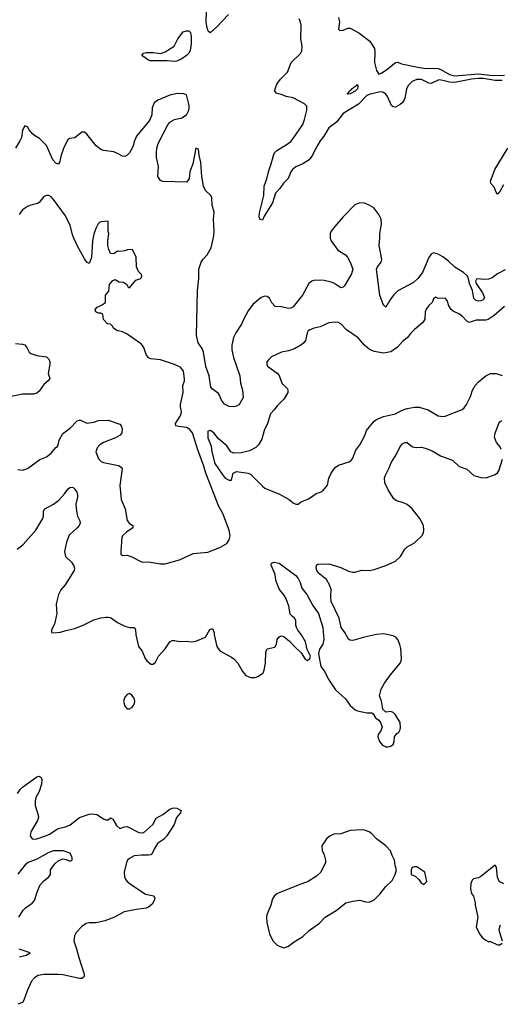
# Model space of a CAD drawing. Header units: inches. Extents: x 1694797 to 1849917, y 907313 to 1017959.
# Tile 607 of 656: x 1794345 to 1798393, y 936676 to 944972. Entities that reach past the tile are written whole.
import ezdxf

# ---------------------------------------------------------------- set-up
doc = ezdxf.new("R2010")
doc.units = ezdxf.units.IN
doc.header["$MEASUREMENT"] = 0
doc.layers.add('B7993', color=7, linetype='Continuous')
doc.layers.add('B7994', color=7, linetype='Continuous')

msp = doc.modelspace()

# ---------------------------------------------------------------- linework, layer by layer
at = {"layer": 'B7993', "color": 5}
for points, elevation in [([(1794656.5, 940000), (1794659.1, 939970), (1794639.8, 939880.2), (1794612, 939830), (1794614, 939810), (1794630, 939806.8), (1794690, 939810.6), (1794733.5, 939826.5), (1794810, 939842), (1794886.3, 939873.7), (1794970, 939915.3), (1795030, 939932.2), (1795070, 939938), (1795090, 939939.1), (1795110, 939934), (1795170, 939893.4), (1795230, 939862.8), (1795270, 939851), (1795312, 939850), (1795322, 939830), (1795324.7, 939790), (1795347.3, 939690), (1795377.3, 939650), (1795402.8, 939590), (1795417.3, 939570), (1795450, 939540.7), (1795470, 939540.7), (1795490, 939558.8), (1795515.1, 939610), (1795569.7, 939670.3), (1795610, 939730.7), (1795630, 939740.7), (1795650, 939742), (1795693.7, 939733.7), (1795750, 939734.9), (1795790, 939730.5), (1795830, 939736.3), (1795909, 939770), (1795946.3, 939833.7), (1795970, 939842), (1795982.8, 939810), (1795982.8, 939790), (1796005.3, 939690), (1796030, 939653), (1796130, 939601.6), (1796150, 939585.5), (1796181.6, 939550), (1796220.6, 939480.6), (1796250, 939445.5), (1796290, 939430.3), (1796330, 939430.3), (1796350, 939437), (1796382, 939458), (1796395.1, 939470), (1796404.7, 939490), (1796416.9, 939550), (1796417.2, 939642.8), (1796428.7, 939670), (1796494.6, 939685.4), (1796508.7, 939711.3), (1796514, 939750), (1796528.7, 939770), (1796542, 939778), (1796550, 939781), (1796570, 939776), (1796616.7, 939736.7), (1796658.8, 939690), (1796716.3, 939636.3), (1796750, 939584.7), (1796770, 939572), (1796788, 939590), (1796794, 939610), (1796766.8, 939666.8), (1796751.8, 939730), (1796719.5, 939790), (1796688.4, 939828.5), (1796676.9, 939850), (1796671, 939870), (1796670.8, 939910.8), (1796659.7, 939930), (1796642.3, 939942.3), (1796624, 939964), (1796617.5, 940000)], 820), ([(1796840.9, 940000), (1796862.8, 939970), (1796897.3, 939850), (1796906, 939750), (1796898, 939710), (1796870, 939668), (1796862.8, 939630), (1796882.8, 939522.8), (1796910, 939484.7), (1796948.5, 939408.5), (1797005.3, 939325.3), (1797090, 939250.4), (1797130, 939194.9), (1797170, 939156.3), (1797190, 939147.3), (1797270, 939131), (1797312, 939132), (1797323.6, 939123.6), (1797342, 939090), (1797371.1, 939071.1), (1797384.7, 939050), (1797398, 939010), (1797385.4, 938974.6), (1797364.7, 938950), (1797361, 938930), (1797376, 938890), (1797399.8, 938859.8), (1797430, 938844.7), (1797445.4, 938845.4), (1797469.1, 938850.9), (1797490, 938864.7), (1797499, 938890), (1797502, 938930), (1797522, 938958), (1797538, 938970), (1797549.1, 938990.9), (1797553.2, 939006.8), (1797549.3, 939050), (1797510, 939115.3), (1797490, 939135.3), (1797470, 939142), (1797430, 939138), (1797404, 939164), (1797394, 939230), (1797375.3, 939275.3), (1797389.3, 939330), (1797417.2, 939382.8), (1797467.2, 939452.8), (1797549.3, 939550), (1797559.3, 939570), (1797562, 939590), (1797554.9, 939674.9), (1797547.5, 939707.5), (1797530, 939748.7), (1797512.7, 939770), (1797490, 939780.7), (1797410, 939797.6), (1797350, 939791.6), (1797250.4, 939769.7), (1797150, 939741.2), (1797125.2, 939745.2), (1797113.6, 939753.6), (1797084, 939810), (1797054, 939850), (1797036, 939930), (1797002.7, 940000)], 820), ([(1794326.5, 938453.5), (1794350, 938487.2), (1794370, 938506.5), (1794490, 938592.7), (1794510, 938598.8), (1794527.3, 938587.3), (1794532.7, 938570), (1794528, 938530), (1794508.2, 938470), (1794481.8, 938418.2), (1794474.3, 938390), (1794474.6, 938350), (1794502, 938270), (1794502.4, 938250), (1794494.1, 938225.9), (1794439.5, 938130), (1794434.6, 938094.6), (1794450, 938070.7), (1794470, 938066.4), (1794490, 938070.4), (1794570, 938098.6), (1794596.2, 938110), (1794670, 938157.6), (1794730, 938170.3), (1794770, 938187.7), (1794850, 938250.2), (1794930, 938277.6), (1794950, 938280.4), (1794995.1, 938275.1), (1795050, 938238.8), (1795070, 938230.8), (1795090, 938231.3), (1795110, 938246), (1795130, 938234.8), (1795161.2, 938181.2), (1795190, 938156.3), (1795227.9, 938172.1), (1795250, 938174.4), (1795350, 938124.6), (1795370, 938120.3), (1795390, 938123.1), (1795467, 938190), (1795495.4, 938244.6), (1795550, 938274.2), (1795610, 938318.8), (1795630, 938328.3), (1795651.7, 938331.7), (1795670, 938329.4), (1795704.6, 938310), (1795698.7, 938290), (1795666.4, 938250), (1795646.4, 938190), (1795584, 938096), (1795555.5, 938064.5), (1795507.2, 938030), (1795480.9, 937990), (1795458.1, 937941.9), (1795450, 937935.6), (1795430, 937931.6), (1795373.6, 937933.6), (1795310, 937925.6), (1795270, 937905.3), (1795253.8, 937890), (1795243.8, 937870), (1795226.3, 937790), (1795229, 937750), (1795236.4, 937730), (1795250, 937710.6), (1795276.3, 937690), (1795404.9, 937604.9), (1795476, 937590), (1795484, 937570), (1795479.1, 937550), (1795459.9, 937520.1), (1795430, 937494.5), (1795410, 937485.1), (1795330, 937475.1), (1795226.1, 937453.9), (1795144.7, 937410), (1795062, 937378), (1794990, 937362.9), (1794930, 937361.2), (1794904.5, 937355.5), (1794867.9, 937332.1), (1794819.8, 937280.2), (1794807.9, 937252.1), (1794800.7, 937210), (1794824.6, 937144.6), (1794842.8, 937070), (1794887, 936930), (1794887.7, 936910), (1794879.2, 936900.8), (1794870, 936894.5), (1794850, 936894.7), (1794710, 936924), (1794670, 936927.1), (1794550, 936927.3), (1794501.6, 936918.4), (1794470, 936898.7), (1794445.7, 936870), (1794407.2, 936790), (1794381.3, 936710), (1794369.1, 936690.9), (1794330, 936676)], 780), ([(1794337.2, 937410), (1794375.5, 937470), (1794395.6, 937490), (1794451.3, 937528.7), (1794470.1, 937549.9), (1794494, 937630), (1794518.1, 937681.9), (1794545.4, 937714.6), (1794592, 937750), (1794606, 937770), (1794605.5, 937810), (1794641, 937859), (1794670, 937885.1), (1794710, 937900.5), (1794736.1, 937896.1), (1794770, 937882), (1794786, 937890), (1794787.7, 937910), (1794770, 937950.3), (1794712, 937970), (1794630, 937969.2), (1794590, 937954.5), (1794490, 937898), (1794415.6, 937870), (1794390.7, 937850), (1794330, 937773.4)], 760), ([(1798422, 937690), (1798389.3, 937709.3), (1798380.2, 937720.2), (1798370, 937746), (1798361.2, 937830), (1798350, 937848.7), (1798230, 937752.3), (1798210, 937740.9), (1798167.5, 937732.5), (1798156.8, 937723.2), (1798146.4, 937693.6), (1798141, 937650), (1798151.3, 937610), (1798166.4, 937586.4), (1798181, 937530), (1798181, 937510), (1798202.8, 937410), (1798190.8, 937330), (1798217.3, 937270), (1798239.9, 937239.9), (1798270, 937216), (1798290, 937206), (1798310, 937204.7), (1798370, 937176), (1798390, 937178), (1798409, 937191)], 820), ([(1798411.9, 937208.1), (1798385.4, 937290), (1798384.7, 937310), (1798395.7, 937344.3)], 820), ([(1794344.9, 937075.1), (1794400.7, 937090), (1794433, 937110), (1794341.9, 937141.9)], 760)]:
    msp.add_lwpolyline(points, dxfattribs=dict(at, elevation=elevation))
at = {"layer": 'B7993', "color": 5, "elevation": 820}
for points in [[(1795270, 939294), (1795250, 939285.2), (1795230, 939264), (1795220.4, 939230), (1795230, 939187.3), (1795250, 939166), (1795270, 939166), (1795290, 939177.3), (1795300.9, 939190), (1795312, 939210), (1795315.1, 939230), (1795310, 939255.3), (1795290, 939282)], [(1797230, 938146.6), (1797130, 938139.3), (1797050, 938113.2), (1796990, 938109.2), (1796951, 938090), (1796930, 938069.2), (1796891.3, 938010), (1796892.7, 937972.7), (1796910, 937934), (1796921, 937890), (1796921, 937870), (1796882.8, 937790), (1796844.7, 937755.3), (1796776, 937710), (1796690, 937680.7), (1796518, 937610), (1796490.5, 937589.5), (1796475.9, 937564.1), (1796460.5, 937510), (1796426, 937430), (1796423, 937410), (1796426.2, 937366.2), (1796450.6, 937270.6), (1796478.8, 937210), (1796510, 937178), (1796530, 937164.7), (1796570, 937151.3), (1796610, 937164.7), (1796657.5, 937202.5), (1796730, 937246.8), (1796782.5, 937297.5), (1796870, 937361), (1796919, 937410), (1797010, 937465.5), (1797092.7, 937530), (1797150, 937546.4), (1797210, 937553), (1797258.5, 937538.5), (1797290, 937536.3), (1797330, 937555.5), (1797377.4, 937602.6), (1797430, 937667.7), (1797482, 937718), (1797509, 937770), (1797519, 937810), (1797506.6, 937846.6), (1797501.2, 937890), (1797481.2, 937930), (1797469.3, 937970), (1797429.3, 938010), (1797349.2, 938070), (1797311.7, 938111.7), (1797289.5, 938129.5), (1797250, 938144.5)], [(1797670, 937835.3), (1797651.6, 937828.4), (1797642, 937810), (1797642, 937770), (1797675.3, 937755.3), (1797706.4, 937726.4), (1797723.5, 937703.5), (1797750, 937686), (1797775.3, 937710), (1797758, 937790), (1797690, 937834)]]:
    msp.add_lwpolyline(points, close=True, dxfattribs=at)
at = {"layer": 'B7994', "color": 5}
for points, elevation in [([(1796104.5, 945015.5), (1796003.2, 944910), (1795950, 944862), (1795933.9, 944873.9), (1795923.6, 944903.6), (1795916.7, 944950), (1795919.4, 945050)], 780), ([(1797030.9, 944990.9), (1797039.5, 944950), (1797031.8, 944891.8), (1797042, 944882), (1797070, 944883.1), (1797110, 944901), (1797130, 944901.4), (1797202, 944862), (1797294, 944790), (1797333.3, 944730), (1797337, 944697), (1797334.3, 944610), (1797350, 944545.1), (1797370, 944514), (1797390, 944520.8), (1797434.6, 944550), (1797510, 944611.6), (1797530, 944615.1), (1797560.7, 944600.7), (1797712, 944568), (1797770, 944560.2), (1797830, 944562.9), (1797870, 944559.5), (1797892.2, 944552.2), (1797966, 944510), (1798010, 944499.9), (1798210, 944515.1), (1798330, 944501.7), (1798430, 944504)], 760), ([(1798410, 944460.6), (1798350, 944460.4), (1798250, 944476.8), (1798210, 944477.3), (1798150, 944469.6), (1798010, 944442.4), (1797965.1, 944445.1), (1797910, 944460.9), (1797875.3, 944464.7), (1797810, 944433.3), (1797790, 944436.5), (1797730, 944469.2), (1797690, 944469), (1797650.1, 944449.9), (1797619.2, 944420.8), (1797601.9, 944390), (1797589.5, 944310.5), (1797581.6, 944290), (1797566.8, 944270), (1797550, 944256.5), (1797510, 944234.6), (1797490, 944237.1), (1797478.2, 944250), (1797443.7, 944323.7), (1797430, 944344.8), (1797410, 944359.3), (1797390, 944363.5), (1797370, 944361.1), (1797290, 944342.4), (1797270, 944333.5), (1797199.6, 944260.4), (1797070, 944180.6), (1797012.6, 944107.4), (1796950, 944060.4), (1796908.2, 943991.8), (1796875.8, 943950), (1796837, 943883), (1796812.8, 943830), (1796782.8, 943790), (1796730, 943756.5), (1796670, 943731.4), (1796643.2, 943710), (1796629.4, 943690), (1796607, 943633), (1796565.9, 943594.1), (1796537.7, 943550), (1796500.2, 943510), (1796475.3, 943430), (1796403.1, 943316.9), (1796390, 943282), (1796370, 943288), (1796362.9, 943310), (1796365.9, 943345.9), (1796400.7, 943490), (1796404.4, 943570), (1796427.4, 943630), (1796439.8, 943690), (1796463.8, 943756.2), (1796484.8, 943835.2), (1796491.9, 943850), (1796510, 943869.1), (1796590, 943916.1), (1796630, 943946.9), (1796650, 943970.2), (1796728.7, 944090), (1796744.9, 944130), (1796764.1, 944210), (1796764.4, 944244.4), (1796744, 944264), (1796650, 944313.8), (1796590, 944324.5), (1796550, 944342), (1796509.7, 944349.7), (1796495.1, 944370), (1796496.4, 944390), (1796511.1, 944430), (1796541.1, 944470), (1796601.3, 944530), (1796632.6, 944610), (1796710, 944686.4), (1796722, 944710), (1796725.4, 944750), (1796714.3, 944810), (1796715.3, 944924.7), (1796711.5, 944950), (1796698, 944978)], 780), ([(1798435.5, 942864.5), (1798370.4, 942830), (1798323.6, 942796.5), (1798294.7, 942785.3), (1798250, 942782.1), (1798210, 942788.4), (1798194, 942786), (1798190, 942781.2), (1798185.3, 942770), (1798191.3, 942750), (1798243.5, 942670), (1798259, 942630), (1798248.9, 942611.1), (1798230, 942603), (1798210, 942601.3), (1798186.4, 942606.4), (1798170, 942622.7), (1798158.4, 942690), (1798135, 942750), (1798122.8, 942802.8), (1798114.7, 942814.7), (1798082.8, 942842.8), (1798010, 942887), (1797958.1, 942938.1), (1797910, 942973.7), (1797870, 942997.4), (1797830, 943006.3), (1797810, 942995.1), (1797790, 942967.3), (1797737.4, 942842.6), (1797698.9, 942790), (1797663.3, 942756.6), (1797531.5, 942688.5), (1797492.9, 942650), (1797462.3, 942610), (1797430, 942549.4), (1797410, 942566), (1797378.5, 942650), (1797351.8, 942870), (1797358, 942890), (1797391.2, 942928.8), (1797394.5, 942950), (1797371.6, 943070), (1797379.7, 943130), (1797379.7, 943170), (1797393.5, 943250), (1797391, 943290), (1797370, 943329.4), (1797326.9, 943386.9), (1797290, 943409.6), (1797250, 943427), (1797210, 943429.6), (1797169, 943411), (1797070.4, 943310), (1796999.1, 943230), (1796967.7, 943190), (1796959.1, 943170), (1796960.5, 943130), (1796968, 943110), (1797026, 943030), (1797090, 942990.3), (1797106, 942970), (1797127.7, 942930), (1797150.5, 942870.5), (1797139.1, 942830), (1797081.6, 942730), (1797070, 942717), (1797050, 942713.3), (1796992.3, 942752.3), (1796970, 942759.7), (1796910, 942774.7), (1796830, 942777), (1796806, 942770), (1796780.7, 942750), (1796728.2, 942650), (1796650, 942553.6), (1796630, 942540.5), (1796610, 942538), (1796551.3, 942551.3), (1796496.2, 942556.2), (1796470, 942585.2), (1796450, 942626), (1796430, 942639.6), (1796410, 942641.3), (1796378, 942630), (1796310, 942572.6), (1796270, 942518.4), (1796230, 942444.5), (1796214.5, 942405.5), (1796166.2, 942333.8), (1796147.1, 942292.9), (1796131, 942230), (1796131, 942190), (1796145.7, 942125.7), (1796200.3, 941970), (1796204.6, 941910), (1796222, 941850), (1796228.2, 941790), (1796200.7, 941739.3), (1796190, 941726.6), (1796170, 941714.5), (1796149.5, 941709.5), (1796110, 941711.8), (1796071.3, 941731.3), (1796045.1, 941765.1), (1796029.6, 941809.6), (1796021, 941821), (1795970, 941859.5), (1795955.8, 941875.8), (1795942.4, 941970), (1795912.4, 942050), (1795894.7, 942170), (1795881.3, 942201.3), (1795849.7, 942249.7), (1795835.4, 942310), (1795841.7, 942690), (1795853.9, 942790), (1795855.3, 942870), (1795874.8, 942930), (1795890, 942953.7), (1795924.2, 942990), (1795958.9, 943050), (1795979.3, 943150), (1795982.7, 943190), (1795978.7, 943290), (1795983.6, 943350), (1795966.6, 943410), (1795962.7, 943470), (1795956, 943490), (1795910, 943532.3), (1795894.5, 943570), (1795880.3, 943650), (1795869.7, 943770), (1795855.8, 943830), (1795850, 943882), (1795830, 943889), (1795803.3, 943756.7), (1795779.1, 943690), (1795772.6, 943630), (1795750, 943602.9), (1795550, 943609.6), (1795530, 943618), (1795509.6, 943650), (1795514.2, 943734.2), (1795498, 943810), (1795497, 943850), (1795500.9, 943890), (1795512, 943930), (1795593.1, 944086.9), (1795610, 944107.3), (1795650, 944130.5), (1795710, 944144.9), (1795750, 944170.7), (1795769.7, 944210), (1795773.6, 944230), (1795773.5, 944250), (1795750, 944339.5), (1795727.9, 944347.9), (1795670.4, 944349.6), (1795610, 944336.9), (1795510, 944294), (1795477.3, 944270), (1795462, 944230), (1795458, 944170), (1795438, 944122), (1795330.4, 943989.7), (1795312.7, 943950), (1795298.3, 943901.7), (1795270.6, 943850), (1795250, 943829.3), (1795230, 943818), (1795210, 943822), (1795170, 943845.6), (1795137.2, 943857.3), (1795050.3, 943869.7), (1795030, 943876.8), (1794988.7, 943908.7), (1794910, 944007.6), (1794890, 944025.1), (1794870, 944022.9), (1794810, 943977.6), (1794768.5, 943971.5), (1794750, 943961.2), (1794714.5, 943885.5), (1794695.6, 943830), (1794682, 943770), (1794670, 943753.2), (1794650, 943762.9), (1794625.7, 943790), (1794570, 943912.3), (1794512.7, 943970), (1794477.2, 943990), (1794452.7, 944010), (1794424.2, 944044.2), (1794410, 944069), (1794390, 944077.2), (1794370, 944042), (1794360.3, 943979.8), (1794347.6, 943950), (1794310, 943889.3)], 820), ([(1798418.9, 943581.1), (1798390, 943524.2), (1798370, 943500.7), (1798357.7, 943517.7), (1798340.9, 943560.9), (1798315.6, 943590), (1798309.7, 943610), (1798346.9, 943710), (1798455.4, 943890)], 780), ([(1794330, 941180.7), (1794370, 941176.3), (1794410, 941190.6), (1794514.9, 941265.1), (1794570, 941288.5), (1794610, 941318.4), (1794650, 941367.3), (1794662.9, 941377.1), (1794669.7, 941390.3), (1794677.4, 941430), (1794710, 941485.5), (1794770, 941530.5), (1794830, 941590.7), (1794850, 941598.8), (1794857.3, 941597.3), (1794911, 941571), (1794970, 941582), (1795010, 941595.8), (1795090, 941598.8), (1795190, 941562.8), (1795200.7, 941550), (1795207.9, 941527.9), (1795204.9, 941490), (1795190.7, 941470), (1795151.2, 941448.8), (1795051.5, 941408.5), (1795020.7, 941390), (1794996.7, 941363.3), (1794988, 941330), (1795010, 941271.3), (1795030.5, 941250.5), (1795050, 941242), (1795176.5, 941216.5), (1795201.4, 941201.4), (1795207.3, 941190), (1795188.6, 941048.6), (1795200.3, 940930), (1795234.4, 940850), (1795250, 940751.3), (1795270, 940726), (1795298, 940710), (1795298, 940690), (1795244.7, 940655.3), (1795210, 940622), (1795205.5, 940610), (1795196, 940496), (1795198, 940470), (1795210, 940458), (1795250, 940461), (1795290, 940447.3), (1795370, 940404), (1795390, 940400.7), (1795430, 940404), (1795530, 940386.4), (1795570, 940386), (1795690, 940421.6), (1795806.2, 940473.8), (1795930, 940485.5), (1796030, 940524.4), (1796090, 940559.5), (1796110.8, 940590), (1796116.9, 940623.1), (1796110.3, 940670), (1796057.4, 940810), (1796022.9, 940870), (1795913.4, 941150), (1795897.6, 941210), (1795846.5, 941346.5), (1795801.7, 941490), (1795778.5, 941518.5), (1795750, 941536.5), (1795683.3, 941543.3), (1795660.9, 941550), (1795658.3, 941570), (1795697.2, 941630), (1795705.1, 941650), (1795707.6, 941670), (1795698.7, 941710), (1795700.4, 941730), (1795723.4, 941830), (1795718.5, 941890), (1795733, 941930), (1795734.1, 941945.9), (1795723.9, 942010), (1795701.5, 942041.5), (1795650, 942068), (1795530, 942106), (1795450, 942114), (1795430, 942123.7), (1795409.6, 942149.7), (1795392.3, 942210), (1795370, 942239), (1795250, 942322), (1795210, 942342), (1795190, 942348.7), (1795169.3, 942349.3), (1795138, 942370), (1795128.4, 942388.4), (1795110, 942406), (1795086, 942410), (1795050, 942446), (1795046, 942490), (1795030, 942498), (1795010, 942498), (1794988, 942510), (1794982, 942530), (1794998, 942550), (1795034, 942566), (1795068, 942590), (1795068.4, 942651.6), (1795096.4, 942683.6), (1795100.4, 942739.6), (1795130, 942774), (1795150, 942782), (1795183.6, 942763.6), (1795219.6, 942759.6), (1795243.6, 942743.6), (1795258, 942718), (1795270, 942714), (1795323.1, 942776.9), (1795366, 942790), (1795375.3, 942810), (1795370, 942826), (1795346, 942850), (1795328.9, 942888.9), (1795326, 942970), (1795295.3, 943035.3), (1795253.6, 943033.6), (1795230, 943024), (1795190, 943019), (1795170, 943022), (1795139.6, 943000.4), (1795110, 943002), (1795095.1, 943035.1), (1795088.4, 943068.4), (1795087.2, 943110), (1795095.1, 943170), (1795089.6, 943190.4), (1795090, 943275.3), (1795030, 943269.3), (1795017.5, 943262.5), (1795007.1, 943252.9), (1794987.7, 943212.3), (1794970, 943164), (1794959, 943110), (1794950, 942968), (1794930, 942919), (1794910, 942929.2), (1794890, 942958), (1794829.8, 943070), (1794792.9, 943150), (1794770, 943238.4), (1794730, 943319.5), (1794630, 943456), (1794610, 943478), (1794590, 943489.3), (1794570, 943489.3), (1794550, 943481.2), (1794510, 943432.3), (1794496, 943424), (1794438, 943410), (1794410, 943398.4), (1794370, 943369.5), (1794342.3, 943330)], 840), ([(1798430, 942556.2), (1798341.8, 942478.2), (1798290, 942444.6), (1798270, 942439.8), (1798190, 942439.6), (1798130, 942420.9), (1798110, 942432.4), (1798076, 942470), (1798050, 942489.8), (1797995.8, 942515.8), (1797978.3, 942530), (1797959.8, 942559.8), (1797946.2, 942606.2), (1797930, 942626), (1797870, 942622.9), (1797850, 942633), (1797830, 942619), (1797819.1, 942590), (1797790, 942564.5), (1797767.5, 942532.5), (1797761.3, 942510), (1797756.4, 942450), (1797739.9, 942420.1), (1797670, 942361.6), (1797638.4, 942330), (1797609, 942291), (1797570, 942259.6), (1797526.5, 942213.5), (1797470, 942173), (1797410, 942161.3), (1797334.9, 942174.9), (1797310, 942185.1), (1797290, 942196.2), (1797249.8, 942229.8), (1797196.2, 942290), (1797098.3, 942358.3), (1797050, 942409.5), (1797030, 942419.6), (1797003.6, 942423.6), (1796950, 942418.9), (1796875, 942385), (1796826.2, 942373.8), (1796790, 942359.6), (1796776.3, 942350), (1796767.3, 942332.7), (1796752.4, 942270), (1796738, 942250), (1796713.4, 942230), (1796660.4, 942199.6), (1796610, 942181.1), (1796550, 942169.6), (1796466.8, 942130), (1796442.8, 942110), (1796427.7, 942090), (1796427.3, 942070), (1796433.2, 942053.2), (1796513, 941993), (1796530, 941974), (1796552.4, 941910), (1796600.7, 941860.7), (1796604.9, 941850), (1796603.7, 941830), (1796570, 941774), (1796510, 941715.1), (1796490, 941685.1), (1796457.1, 941650), (1796431.8, 941570), (1796404.7, 941510), (1796383.5, 941436.5), (1796358, 941390), (1796334, 941366), (1796280.8, 941339.2), (1796210, 941321.6), (1796150, 941320.6), (1796123.6, 941330), (1796090, 941382.7), (1796020.8, 941440.8), (1795981.3, 941490), (1795950, 941510.9), (1795930, 941505.2), (1795929, 941450), (1795958.3, 941378.3), (1795962.4, 941330), (1795990, 941231.4), (1796050, 941141.7), (1796077.1, 941110), (1796110, 941093), (1796129, 941091), (1796144.5, 941150), (1796170, 941163.8), (1796270, 941150.6), (1796290, 941141.6), (1796390, 941040.5), (1796410, 941025.5), (1796534.7, 940974.7), (1796616, 940930), (1796650, 940901), (1796670, 940891), (1796690, 940891.3), (1796710, 940906), (1796782.7, 940937.3), (1796841, 940979), (1796878, 940990), (1796898.6, 941001.4), (1796939, 941050), (1796949.3, 941110), (1796967.7, 941152.3), (1797001.2, 941198.8), (1797030, 941217.3), (1797128, 941250), (1797149.1, 941270.9), (1797176.2, 941343.8), (1797211.3, 941388.7), (1797252.3, 941467.7), (1797267.3, 941510), (1797331.7, 941588.3), (1797350, 941602.6), (1797410, 941627.4), (1797510, 941652), (1797561.8, 941678.2), (1797610, 941695.6), (1797670, 941707), (1797710, 941706.4), (1797785.5, 941685.5), (1797870, 941633.4), (1797910, 941628), (1797930, 941630.6), (1798071.5, 941688.5), (1798090, 941702.8), (1798109.4, 941730), (1798143.1, 941796.9), (1798159.7, 941850), (1798182.6, 941890), (1798210, 941921.3), (1798270, 941970.4), (1798309.8, 941990.2), (1798330, 941992), (1798358, 941990), (1798410, 941972.7)], 840), ([(1794310, 942243), (1794370, 942238.8), (1794390, 942231), (1794406, 942210), (1794424.7, 942170), (1794438.8, 942158.8), (1794490, 942142.8), (1794570, 942131), (1794590, 942112), (1794598.8, 942090), (1794598.8, 942070), (1794584, 941990), (1794598.8, 941950), (1794586, 941930), (1794550, 941898), (1794510, 941840.7), (1794490, 941825.1), (1794462.3, 941817.7), (1794370, 941817.3), (1794249.2, 941790.8)], 840), ([(1798401.5, 941350), (1798392.2, 941372.2), (1798362.4, 941410), (1798345.2, 941454.8), (1798350.9, 941489.1), (1798382, 941570), (1798390, 941583), (1798410, 941595.5)], 820), ([(1797002.7, 940000), (1796969.6, 940069.6), (1796965.1, 940110), (1796969.6, 940170), (1796955.8, 940210), (1796930, 940255.8), (1796858.9, 940310), (1796846.9, 940330), (1796842, 940350), (1796845.4, 940374.6), (1796856.2, 940383.8), (1796950, 940386.3), (1797050, 940355.6), (1797113.4, 940326.6), (1797150, 940318), (1797170, 940318), (1797225.4, 940334.6), (1797290, 940330.3), (1797330, 940338.3), (1797430, 940372), (1797510, 940410.4), (1797554, 940450), (1797588, 940510), (1797608.8, 940531.2), (1797670, 940564.4), (1797734.1, 940625.9), (1797745.1, 940650), (1797748.3, 940670), (1797746, 940710), (1797714.8, 940770), (1797650, 940849.8), (1797610, 940886.3), (1797570, 940904.6), (1797519.2, 940919.2), (1797495.6, 940935.6), (1797447.8, 941010), (1797420.8, 941070), (1797417.7, 941110), (1797422.5, 941130), (1797455, 941190), (1797476.9, 941243.1), (1797517.7, 941310), (1797550, 941376), (1797570, 941398.8), (1797588.7, 941410), (1797610, 941410.4), (1797652.4, 941372.4), (1797687.8, 941367.8), (1797730, 941369.3), (1797770, 941359.4), (1797819.4, 941339.4), (1797890, 941297.5), (1797990, 941261.1), (1798047, 941207), (1798110, 941185.3), (1798170, 941130.4), (1798230, 941114), (1798273.2, 941113.2), (1798350, 941138.9), (1798370, 941154.9), (1798379.7, 941170), (1798410.8, 941269.2)], 820), ([(1794323.5, 940510), (1794373.3, 940550), (1794480.3, 940670), (1794541, 940770), (1794546, 940790), (1794546.9, 940830), (1794557, 940850), (1794630, 940888.8), (1794675.8, 940924.2), (1794723.3, 940976.7), (1794750, 941015.5), (1794766.6, 941030), (1794790, 941033.1), (1794795.5, 941030), (1794810, 941017.1), (1794826, 940990), (1794832.6, 940970), (1794832.6, 940950), (1794819.5, 940890), (1794823.7, 940830), (1794832.2, 940790), (1794851.5, 940750), (1794853.8, 940730), (1794847.2, 940710), (1794830.3, 940690), (1794761.5, 940630), (1794738.5, 940570), (1794722.8, 940490), (1794730.4, 940450), (1794780.9, 940400.9), (1794802.6, 940370), (1794807.2, 940350), (1794804.2, 940330), (1794727, 940210), (1794692.5, 940167.5), (1794672.6, 940130), (1794652.2, 940050), (1794656.5, 940000)], 820), ([(1796617.5, 940000), (1796611.8, 940031.8), (1796590, 940092.7), (1796570, 940127), (1796532.8, 940170), (1796516, 940210), (1796503.5, 940250), (1796496.2, 940296.2), (1796464.5, 940375.5), (1796467.5, 940392.5), (1796490, 940402), (1796530, 940393), (1796670.8, 940290), (1796690, 940264.7), (1796706.8, 940230), (1796721.6, 940181.6), (1796764, 940130), (1796815.2, 940035.2), (1796840.9, 940000)], 820)]:
    msp.add_lwpolyline(points, dxfattribs=dict(at, elevation=elevation))
for points, elevation in [([(1795650, 944619.5), (1795586.6, 944626.6), (1795445.3, 944625.3), (1795429.6, 944629.6), (1795375.1, 944670), (1795387, 944690), (1795410, 944694.7), (1795470, 944694.7), (1795530, 944687.6), (1795570, 944700.3), (1795646.6, 944750), (1795678.4, 944810), (1795722.7, 944870), (1795750, 944879.3), (1795770, 944878), (1795784.1, 944864.1), (1795790.2, 944830.2), (1795790, 944768.7), (1795781.4, 944710), (1795771.2, 944688.8), (1795750, 944671.2), (1795710, 944642), (1795670, 944623.2)], 780), ([(1797110, 944344), (1797104, 944350), (1797118.6, 944361.4), (1797121.2, 944370), (1797138.3, 944381.7), (1797142, 944390), (1797170, 944412), (1797183.6, 944416.4), (1797190, 944426), (1797194.6, 944410), (1797190, 944389.6), (1797170, 944369.6), (1797130, 944346.6)], 760)]:
    msp.add_lwpolyline(points, close=True, dxfattribs=dict(at, elevation=elevation))

doc.saveas('drawing.dxf')
